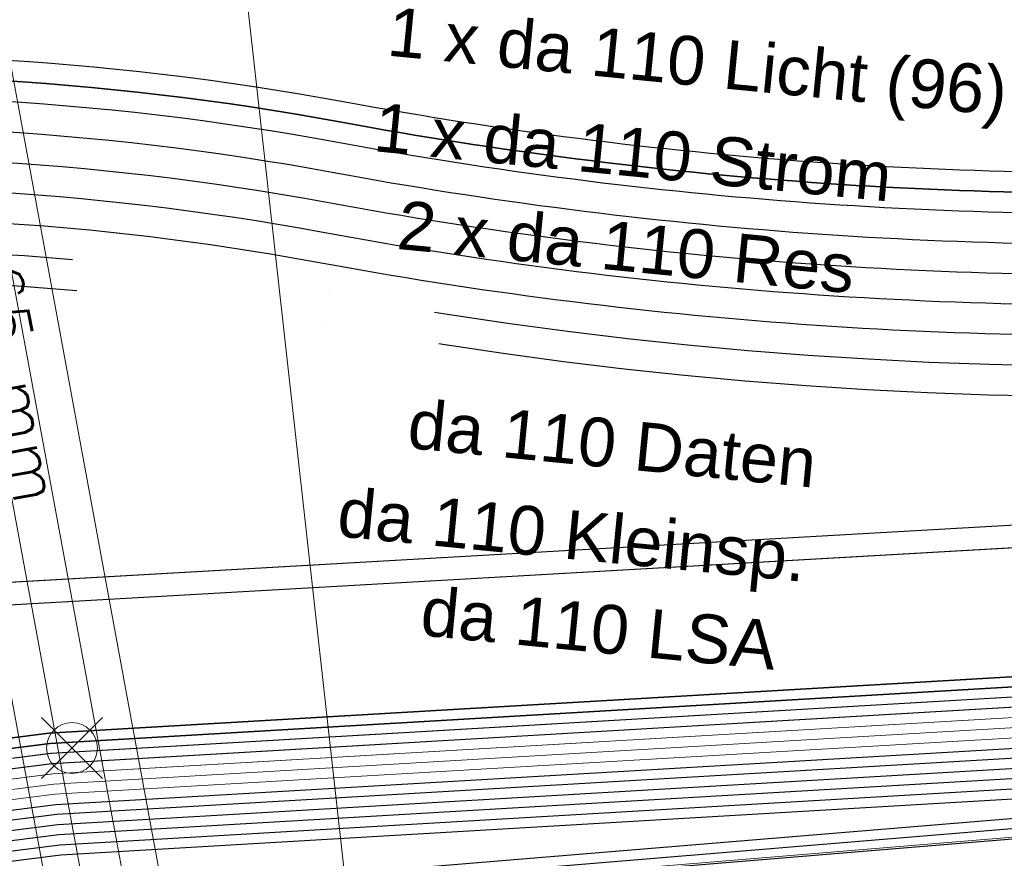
# Model space of a CAD drawing. Header units: metres. Extents: x -502 to 161, y -108 to 174.
# Tile 571 of 656: x -24.7 to -19.86, y -9.11 to -4.99. Entities that reach past the tile are written whole.
import ezdxf

# ---------------------------------------------------------------- set-up
doc = ezdxf.new("R2010")
doc.units = ezdxf.units.M
doc.header["$LTSCALE"] = 0.1
doc.linetypes.add('237', pattern=[93, 75, -18])
for name, color, linetype in [('BRI31-005.05-5p02-Koordinierung Lageplan 4. BA ZOB West 2022-06-15', 7, 'Continuous'), ('BRI31-005.06-5f07-Koordinierung Lageplan 4. BA ZOB Fernbusbahnh', 7, 'Continuous'), ('BRI32-005.02-5f05-Koordinierung Schemaplan 4 BA ZOB Teilbereich', 7, 'Continuous'), ('BRI32-005.03-5f06-Koordinierung Schemaplan 4 BA ZOB Teilbereich 2 Ost - Bahnhofsallee 2023-01-21', 7, 'Continuous')]:
    doc.layers.add(name, color=color, linetype=linetype)
doc.styles.add('Arial', font='arial.ttf')
doc.styles.add('Txt', font='txt_____.ttf')

# ---------------------------------------------------------------- blocks, each defined once
blk = doc.blocks.new('STAND_VOTEX20')
at = {"color": 7, "linetype": 'Continuous', "lineweight": 9, "transparency": 33554687}
for p, q in [((1, 1), (-1, -1)), ((1, -1), (-1, 1))]:
    blk.add_line(p, q, dxfattribs=at)
blk.add_circle((0, 0), 0.833, dxfattribs=at)

msp = doc.modelspace()

# ---------------------------------------------------------------- linework, layer by layer
at = {"layer": 'BRI31-005.05-5p02-Koordinierung Lageplan 4. BA ZOB West 2022-06-15', "color": 190, "linetype": 'Continuous', "lineweight": 35, "true_color": 0x7f00ff, "transparency": 33554687, "flags": 128}
for points in [[(5.0413, -5.3534), (-3.1517, -6.8034), (-7.0667, -7.3734), (-14.9947, -8.0134), (-17.7217, -8.0934), (-24.5557, -8.4934), (-29.2437, -9.0934), (-37.8707, -10.7234), (-42.6207, -11.4534), (-48.3117, -12.2534), (-55.7007, -13.3634), (-59.4327, -13.9934)], [(5.0503, -5.4024), (-3.1427, -6.8524), (-3.9527, -6.9704), (-7.0607, -7.4234), (-14.9917, -8.0634), (-17.7197, -8.1434), (-24.5507, -8.5434), (-29.2357, -9.1424), (-37.8617, -10.7724), (-42.6137, -11.5034), (-48.3047, -12.3024), (-55.6927, -13.4124), (-59.4247, -14.0424)]]:
    msp.add_lwpolyline(points, dxfattribs=at)
at = {"layer": 'BRI31-005.05-5p02-Koordinierung Lageplan 4. BA ZOB West 2022-06-15', "color": 116, "linetype": 'Continuous', "lineweight": 13, "true_color": 0x007f3f, "transparency": 33554687, "flags": 128}
for points in [[(-59.4177, -14.0904), (-55.6847, -13.4604), (-48.2977, -12.3504), (-42.6077, -11.5544), (-37.8517, -10.8204), (-29.2277, -9.1904), (-24.5447, -8.5934), (-17.7177, -8.1934), (-14.9877, -8.1134), (-7.0537, -7.4744), (-3.9457, -7.0184), (-3.1317, -6.9004), (5.0603, -5.4504)], [(-59.4097, -14.1394), (-55.6767, -13.5094), (-48.2907, -12.3994), (-42.6007, -11.6044), (-37.8427, -10.8694), (-29.2197, -9.2394), (-24.5397, -8.6434), (-17.7157, -8.2434), (-14.9847, -8.1634), (-7.0477, -7.5244), (-3.9387, -7.0674), (-3.1227, -6.9494), (5.0693, -5.4994)], [(5.0943, -5.6484), (-3.0997, -7.0984), (-3.9177, -7.2164), (-7.0317, -7.6724), (-14.9777, -8.3134), (-17.7097, -8.3934), (-24.5267, -8.7934), (-29.1957, -9.3884), (-37.8177, -11.0184), (-42.5777, -11.7524), (-48.2697, -12.5484), (-55.6527, -13.6584), (-59.3837, -14.2884)], [(5.1033, -5.6974), (-3.0907, -7.1474), (-3.9107, -7.2654), (-7.0257, -7.7224), (-14.9747, -8.3634), (-17.7077, -8.4434), (-24.5217, -8.8434), (-29.1877, -9.4374), (-37.8087, -11.0674), (-42.5707, -11.8024), (-48.2627, -12.5974), (-55.6447, -13.7074), (-59.3757, -14.3374)]]:
    msp.add_lwpolyline(points, dxfattribs=at)
at = {"layer": 'BRI31-005.05-5p02-Koordinierung Lageplan 4. BA ZOB West 2022-06-15', "color": 250, "linetype": 'Continuous', "lineweight": 25, "true_color": 0x333333, "transparency": 33554687, "flags": 128}
for points in [[(5.0593, -5.4514), (-3.1337, -6.9014), (-3.9457, -7.0194), (-7.0547, -7.4734), (-14.9887, -8.1134), (-17.7177, -8.1934), (-24.5457, -8.5934), (-29.2277, -9.1914), (-37.8527, -10.8214), (-42.6067, -11.5534), (-48.2977, -12.3514), (-55.6847, -13.4614), (-59.4167, -14.0914)], [(5.0683, -5.5004), (-3.1247, -6.9504), (-3.9387, -7.0684), (-7.0487, -7.5234), (-14.9857, -8.1634), (-17.7157, -8.2434), (-24.5407, -8.6434), (-29.2197, -9.2404), (-37.8437, -10.8704), (-42.5997, -11.6034), (-48.2907, -12.4004), (-55.6767, -13.5104), (-59.4087, -14.1404)], [(-59.3767, -14.3364), (-55.6447, -13.7064), (-48.2627, -12.5964), (-42.5717, -11.8034), (-37.8077, -11.0664), (-29.1877, -9.4364), (-24.5207, -8.8434), (-17.7077, -8.4434), (-14.9737, -8.3634), (-7.0247, -7.7234), (-3.9107, -7.2644), (-3.0887, -7.1464), (5.1043, -5.6964)], [(5.1133, -5.7454), (-3.0797, -7.1954), (-3.9037, -7.3134), (-7.0187, -7.7734), (-14.9707, -8.4134), (-17.7057, -8.4934), (-24.5157, -8.8934), (-29.1797, -9.4854), (-37.7987, -11.1154), (-42.5647, -11.8534), (-48.2557, -12.6454), (-55.6367, -13.7554), (-59.3687, -14.3854)], [(5.1223, -5.7944), (-3.0707, -7.2444), (-3.8967, -7.3624), (-7.0127, -7.8234), (-14.9677, -8.4634), (-17.7037, -8.5434), (-24.5107, -8.9434), (-29.1717, -9.5344), (-37.7897, -11.1644), (-42.5577, -11.9034), (-48.2487, -12.6944), (-55.6287, -13.8044), (-59.3607, -14.4344)], [(5.1313, -5.8434), (-3.0617, -7.2934), (-3.8897, -7.4114), (-7.0067, -7.8734), (-14.9647, -8.5134), (-17.7017, -8.5934), (-24.5057, -8.9934), (-29.1637, -9.5834), (-37.7807, -11.2134), (-42.5507, -11.9534), (-48.2417, -12.7434), (-55.6207, -13.8534), (-59.3527, -14.4834)], [(5.1403, -5.8924), (-3.0527, -7.3424), (-3.8827, -7.4604), (-7.0007, -7.9234), (-14.9617, -8.5634), (-17.6997, -8.6434), (-24.5007, -9.0434), (-29.1557, -9.6324), (-37.7717, -11.2624), (-42.5437, -12.0034), (-48.2347, -12.7924), (-55.6127, -13.9024), (-59.3447, -14.5324)], [(5.1493, -5.9414), (-3.0437, -7.3914), (-3.8757, -7.5094), (-6.9947, -7.9734), (-14.9587, -8.6134), (-17.6977, -8.6934), (-24.4957, -9.0934), (-29.1477, -9.6814), (-37.7627, -11.3114), (-42.5367, -12.0534), (-48.2277, -12.8414), (-55.6047, -13.9514), (-59.3367, -14.5814)], [(5.1833, -6.1684), (-3.0127, -7.6024), (-4.3557, -7.7864), (-6.9837, -8.1894), (-9.4377, -8.4204), (-12.8307, -8.5864), (-14.9537, -8.6884), (-17.6957, -8.7504), (-19.6457, -8.8994), (-24.4697, -9.2984), (-29.1907, -9.9114), (-37.7517, -11.5174), (-38.0557, -11.5634), (-42.5027, -12.2494), (-48.2487, -13.0464), (-56.1697, -14.2844), (-56.5667, -14.3244), (-56.9487, -14.6244)], [(5.1923, -6.2174), (-3.0037, -7.6514), (-4.3477, -7.8354), (-6.9777, -8.2394), (-9.4337, -8.4704), (-12.8287, -8.6364), (-14.9517, -8.7384), (-17.6937, -8.8004), (-19.6417, -8.9494), (-24.4647, -9.3484), (-29.1827, -9.9604), (-37.7427, -11.5664), (-42.4957, -12.2994), (-48.2407, -13.0964), (-56.1627, -14.3334), (-56.5467, -14.3734), (-56.9177, -14.6634)], [(5.2013, -6.2664), (-2.9947, -7.7004), (-4.3397, -7.8844), (-6.9717, -8.2894), (-9.4297, -8.5204), (-12.8267, -8.6864), (-14.9497, -8.7884), (-17.6917, -8.8504), (-19.6377, -8.9994), (-24.4597, -9.3984), (-29.1747, -10.0094), (-37.7337, -11.6154), (-38.0407, -11.6624), (-42.4887, -12.3484), (-48.2337, -13.1454), (-56.1567, -14.3834), (-56.5277, -14.4214), (-56.8867, -14.7024)]]:
    msp.add_lwpolyline(points, dxfattribs=at)
at = {"layer": 'BRI31-005.05-5p02-Koordinierung Lageplan 4. BA ZOB West 2022-06-15', "color": 251, "linetype": 'Continuous', "lineweight": 13, "true_color": 0x5b5b5b, "transparency": 33554687, "flags": 128}
for points in [[(5.0773, -5.5494), (-3.1157, -6.9994), (-3.9317, -7.1174), (-7.0427, -7.5734), (-14.9827, -8.2134), (-17.7137, -8.2934), (-24.5357, -8.6934), (-29.2117, -9.2894), (-37.8347, -10.9194), (-42.5927, -11.6534), (-48.2837, -12.4494), (-55.6687, -13.5594), (-59.4007, -14.1894)], [(5.0863, -5.5984), (-3.1067, -7.0484), (-3.9247, -7.1664), (-7.0367, -7.6234), (-14.9797, -8.2634), (-17.7117, -8.3434), (-24.5307, -8.7434), (-29.2037, -9.3384), (-37.8257, -10.9684), (-42.5857, -11.7034), (-48.2767, -12.4984), (-55.6607, -13.6084), (-59.3927, -14.2384)]]:
    msp.add_lwpolyline(points, dxfattribs=at)
at = {"layer": 'BRI31-005.05-5p02-Koordinierung Lageplan 4. BA ZOB West 2022-06-15', "color": 35, "linetype": 'Continuous', "lineweight": 13, "true_color": 0x99724c, "transparency": 33554687, "flags": 128}
msp.add_lwpolyline([(5.1983, -6.2574), (-2.9967, -7.6904), (-4.3407, -7.8744), (-6.9737, -8.2794), (-9.4317, -8.5104), (-12.8267, -8.6764), (-14.9487, -8.7784), (-17.6917, -8.8404), (-19.6377, -8.9894), (-24.4607, -9.3884), (-29.1767, -9.9994), (-37.7367, -11.6064), (-38.0427, -11.6524), (-42.4897, -12.3384), (-48.2347, -13.1354), (-56.1567, -14.3734), (-56.5317, -14.4104), (-56.8937, -14.6954)], dxfattribs=at)
at = {"layer": 'BRI31-005.05-5p02-Koordinierung Lageplan 4. BA ZOB West 2022-06-15', "color": 6, "linetype": 'Continuous', "lineweight": 25, "true_color": 0xff00ff, "transparency": 33554687, "flags": 128}
for points in [[(-12.8197, -7.1584), (-13.0948, -7.1684), (-17.6753, -7.3484), (-25.0233, -7.7685), (-29.4119, -8.0888), (-36.588, -9.7298), (-36.8022, -9.7791), (-48.761, -11.229), (-54.8582, -12.3594), (-60.5568, -13.5195), (-72.2392, -15.9794), (-83.9386, -18.0493), (-95.7552, -20.2994), (-107.5641, -22.6294), (-119.3715, -24.8394), (-124.8625, -26.009), (-126.093, -26.1489), (-127.2478, -26.3291), (-138.8097, -28.3993), (-150.5411, -30.6494), (-156.6329, -31.8278), (-162.3974, -31.1788), (-174.3003, -29.339)], [(-174.3171, -29.4477), (-162.412, -31.2879), (-156.6285, -31.939), (-150.5203, -30.7574), (-138.7897, -28.5075), (-127.2296, -26.4376), (-126.0783, -26.2579), (-124.8448, -26.1177), (-119.3499, -24.9473), (-107.5433, -22.7374), (-95.7342, -20.4074), (-83.9188, -18.1575), (-72.2182, -16.0874), (-60.5345, -13.6272), (-54.8372, -12.4674), (-48.7444, -11.3378), (-36.7832, -9.8876), (-36.5634, -9.837), (-29.3955, -8.1979), (-25.0161, -7.8783), (-17.67, -7.4583), (-13.0906, -7.2783), (-12.8157, -7.2683)]]:
    msp.add_lwpolyline(points, dxfattribs=at)
at = {"layer": 'BRI31-005.06-5f07-Koordinierung Lageplan 4. BA ZOB Fernbusbahnh', "color": 190, "linetype": 'Continuous', "lineweight": 30, "true_color": 0x7f00ff, "transparency": 33554687, "flags": 128}
for points in [[(5.0413, -5.3534), (-3.1517, -6.8034), (-7.0667, -7.3734), (-14.9947, -8.0134), (-17.7217, -8.0934), (-24.5557, -8.4934), (-29.2437, -9.0934), (-37.8707, -10.7234), (-42.6207, -11.4534), (-48.3117, -12.2534), (-55.7007, -13.3634), (-59.4327, -13.9934)], [(5.0503, -5.4024), (-3.1427, -6.8524), (-3.9527, -6.9704), (-7.0607, -7.4234), (-14.9917, -8.0634), (-17.7197, -8.1434), (-24.5507, -8.5434), (-29.2357, -9.1424), (-37.8617, -10.7724), (-42.6137, -11.5034), (-48.3047, -12.3024), (-55.6927, -13.4124), (-59.4247, -14.0424)]]:
    msp.add_lwpolyline(points, dxfattribs=at)
at = {"layer": 'BRI31-005.06-5f07-Koordinierung Lageplan 4. BA ZOB Fernbusbahnh', "color": 250, "linetype": 'Continuous', "lineweight": 20, "true_color": 0x333333, "transparency": 33554687, "flags": 128}
for points in [[(5.0593, -5.4514), (-3.1337, -6.9014), (-3.9457, -7.0194), (-7.0547, -7.4734), (-14.9887, -8.1134), (-17.7177, -8.1934), (-24.5457, -8.5934), (-29.2277, -9.1914), (-37.8527, -10.8214), (-42.6067, -11.5534), (-48.2977, -12.3514), (-55.6847, -13.4614), (-59.4167, -14.0914)], [(5.0683, -5.5004), (-3.1247, -6.9504), (-3.9387, -7.0684), (-7.0487, -7.5234), (-14.9857, -8.1634), (-17.7157, -8.2434), (-24.5407, -8.6434), (-29.2197, -9.2404), (-37.8437, -10.8704), (-42.5997, -11.6034), (-48.2907, -12.4004), (-55.6767, -13.5104), (-59.4087, -14.1404)], [(-59.3767, -14.3364), (-55.6447, -13.7064), (-48.2627, -12.5964), (-42.5717, -11.8034), (-37.8077, -11.0664), (-29.1877, -9.4364), (-24.5207, -8.8434), (-17.7077, -8.4434), (-14.9737, -8.3634), (-7.0247, -7.7234), (-3.9107, -7.2644), (-3.0887, -7.1464), (5.1043, -5.6964)], [(5.1133, -5.7454), (-3.0797, -7.1954), (-3.9037, -7.3134), (-7.0187, -7.7734), (-14.9707, -8.4134), (-17.7057, -8.4934), (-24.5157, -8.8934), (-29.1797, -9.4854), (-37.7987, -11.1154), (-42.5647, -11.8534), (-48.2557, -12.6454), (-55.6367, -13.7554), (-59.3687, -14.3854)], [(5.1223, -5.7944), (-3.0707, -7.2444), (-3.8967, -7.3624), (-7.0127, -7.8234), (-14.9677, -8.4634), (-17.7037, -8.5434), (-24.5107, -8.9434), (-29.1717, -9.5344), (-37.7897, -11.1644), (-42.5577, -11.9034), (-48.2487, -12.6944), (-55.6287, -13.8044), (-59.3607, -14.4344)], [(5.1313, -5.8434), (-3.0617, -7.2934), (-3.8897, -7.4114), (-7.0067, -7.8734), (-14.9647, -8.5134), (-17.7017, -8.5934), (-24.5057, -8.9934), (-29.1637, -9.5834), (-37.7807, -11.2134), (-42.5507, -11.9534), (-48.2417, -12.7434), (-55.6207, -13.8534), (-59.3527, -14.4834)], [(5.1403, -5.8924), (-3.0527, -7.3424), (-3.8827, -7.4604), (-7.0007, -7.9234), (-14.9617, -8.5634), (-17.6997, -8.6434), (-24.5007, -9.0434), (-29.1557, -9.6324), (-37.7717, -11.2624), (-42.5437, -12.0034), (-48.2347, -12.7924), (-55.6127, -13.9024), (-59.3447, -14.5324)], [(5.1493, -5.9414), (-3.0437, -7.3914), (-3.8757, -7.5094), (-6.9947, -7.9734), (-14.9587, -8.6134), (-17.6977, -8.6934), (-24.4957, -9.0934), (-29.1477, -9.6814), (-37.7627, -11.3114), (-42.5367, -12.0534), (-48.2277, -12.8414), (-55.6047, -13.9514), (-59.3367, -14.5814)], [(5.1833, -6.1684), (-3.0127, -7.6024), (-4.3557, -7.7864), (-6.9837, -8.1894), (-9.4377, -8.4204), (-12.8307, -8.5864), (-14.9537, -8.6884), (-17.6957, -8.7504), (-19.6457, -8.8994), (-24.4697, -9.2984), (-29.1907, -9.9114), (-37.7517, -11.5174), (-38.0557, -11.5634), (-42.5027, -12.2494), (-48.2487, -13.0464), (-56.1697, -14.2844), (-56.5667, -14.3244), (-56.9487, -14.6244)], [(5.1923, -6.2174), (-3.0037, -7.6514), (-4.3477, -7.8354), (-6.9777, -8.2394), (-9.4337, -8.4704), (-12.8287, -8.6364), (-14.9517, -8.7384), (-17.6937, -8.8004), (-19.6417, -8.9494), (-24.4647, -9.3484), (-29.1827, -9.9604), (-37.7427, -11.5664), (-42.4957, -12.2994), (-48.2407, -13.0964), (-56.1627, -14.3334), (-56.5467, -14.3734), (-56.9177, -14.6634)]]:
    msp.add_lwpolyline(points, dxfattribs=at)
at = {"layer": 'BRI32-005.02-5f05-Koordinierung Schemaplan 4 BA ZOB Teilbereich', "color": 7, "linetype": 'Continuous', "lineweight": 18, "transparency": 33554687}
msp.add_line((-22.8761, -15.3232), (-31.1719, 29.5882), dxfattribs=at)
at = {"layer": 'BRI32-005.02-5f05-Koordinierung Schemaplan 4 BA ZOB Teilbereich', "color": 7, "linetype": 'Continuous', "lineweight": 18, "transparency": 33554687, "flags": 128}
for points in [[(-23.3512, -15.8342), (-30.6645, 23.7579), (-31.7834, 29.8154), (-33.4059, 29.5157), (-33.4473, 29.7396), (-33.2703, 29.7723), (-33.2616, 29.7254), (-31.6391, 30.0251)], [(-23.1746, -15.7996), (-30.4875, 23.7906), (-31.6391, 30.0251)], [(-23.0532, -15.3559), (-31.3163, 29.3784), (-32.9388, 29.0787), (-32.9801, 29.3022), (-32.8031, 29.3349), (-32.7945, 29.2884), (-31.1719, 29.5882)]]:
    msp.add_lwpolyline(points, dxfattribs=at)
at = {"layer": 'BRI32-005.02-5f05-Koordinierung Schemaplan 4 BA ZOB Teilbereich', "color": 1, "linetype": 'Continuous', "lineweight": 35, "true_color": 0xff0000, "transparency": 33554687, "flags": 128}
msp.add_lwpolyline([(-26.7123, -5.3026, -0.06559), (-23.1162, -5.4897), (-23.1162, -5.4897, 0.027789), (-20.8051, -5.7857, 0.027783), (-18.4753, -5.8237, 0.006944), (-17.7563, -5.7854), (-17.7563, -5.7854, -0.006944), (-17.0372, -5.7471), (-17.0372, -5.7471), (-16.6532, -5.7321), (-15.8825, -5.5917)], format="xyb", dxfattribs=at)
at = {"layer": 'BRI32-005.02-5f05-Koordinierung Schemaplan 4 BA ZOB Teilbereich', "color": 190, "linetype": 'Continuous', "lineweight": 35, "true_color": 0x7f00ff, "transparency": 33554687, "flags": 128}
for points in [[(5.0413, -5.3534), (-3.1517, -6.8034), (-7.0667, -7.3734), (-14.9947, -8.0134), (-17.7217, -8.0934), (-24.5557, -8.4934), (-29.2437, -9.0934), (-37.8707, -10.7234), (-42.6207, -11.4534), (-48.3117, -12.2534), (-55.7007, -13.3634), (-59.4327, -13.9934)], [(5.0503, -5.4024), (-3.1427, -6.8524), (-3.9527, -6.9704), (-7.0607, -7.4234), (-14.9917, -8.0634), (-17.7197, -8.1434), (-24.5507, -8.5434), (-29.2357, -9.1424), (-37.8617, -10.7724), (-42.6137, -11.5034), (-48.3047, -12.3024), (-55.6927, -13.4124), (-59.4247, -14.0424)]]:
    msp.add_lwpolyline(points, dxfattribs=at)
at = {"layer": 'BRI32-005.02-5f05-Koordinierung Schemaplan 4 BA ZOB Teilbereich', "color": 116, "linetype": 'Continuous', "lineweight": 13, "true_color": 0x007f3f, "transparency": 33554687, "flags": 128}
for points in [[(-59.4177, -14.0904), (-55.6847, -13.4604), (-48.2977, -12.3504), (-42.6077, -11.5544), (-37.8517, -10.8204), (-29.2277, -9.1904), (-24.5447, -8.5934), (-17.7177, -8.1934), (-14.9877, -8.1134), (-7.0537, -7.4744), (-3.9457, -7.0184), (-3.1317, -6.9004), (5.0603, -5.4504)], [(-59.4097, -14.1394), (-55.6767, -13.5094), (-48.2907, -12.3994), (-42.6007, -11.6044), (-37.8427, -10.8694), (-29.2197, -9.2394), (-24.5397, -8.6434), (-17.7157, -8.2434), (-14.9847, -8.1634), (-7.0477, -7.5244), (-3.9387, -7.0674), (-3.1227, -6.9494), (5.0693, -5.4994)], [(-59.4017, -14.1884), (-55.6687, -13.5584), (-48.2837, -12.4484), (-42.5937, -11.6544), (-37.8337, -10.9184), (-29.2117, -9.2884), (-24.5347, -8.6934), (-17.7137, -8.2934), (-14.9817, -8.2134), (-7.0417, -7.5744), (-3.9317, -7.1164), (-3.1137, -6.9984), (5.0783, -5.5484)], [(5.0943, -5.6484), (-3.0997, -7.0984), (-3.9177, -7.2164), (-7.0317, -7.6724), (-14.9777, -8.3134), (-17.7097, -8.3934), (-24.5267, -8.7934), (-29.1957, -9.3884), (-37.8177, -11.0184), (-42.5777, -11.7524), (-48.2697, -12.5484), (-55.6527, -13.6584), (-59.3837, -14.2884)], [(5.1033, -5.6974), (-3.0907, -7.1474), (-3.9107, -7.2654), (-7.0257, -7.7224), (-14.9747, -8.3634), (-17.7077, -8.4434), (-24.5217, -8.8434), (-29.1877, -9.4374), (-37.8087, -11.0674), (-42.5707, -11.8024), (-48.2627, -12.5974), (-55.6447, -13.7074), (-59.3757, -14.3374)], [(5.1123, -5.7464), (-3.0817, -7.1964), (-3.9037, -7.3144), (-7.0197, -7.7724), (-14.9717, -8.4134), (-17.7057, -8.4934), (-24.5167, -8.8934), (-29.1797, -9.4864), (-37.7997, -11.1164), (-42.5637, -11.8524), (-48.2557, -12.6464), (-55.6367, -13.7564), (-59.3677, -14.3864)]]:
    msp.add_lwpolyline(points, dxfattribs=at)
at = {"layer": 'BRI32-005.02-5f05-Koordinierung Schemaplan 4 BA ZOB Teilbereich', "color": 250, "linetype": 'Continuous', "lineweight": 25, "true_color": 0x333333, "transparency": 33554687, "flags": 128}
for points in [[(5.0593, -5.4514), (-3.1337, -6.9014), (-3.9457, -7.0194), (-7.0547, -7.4734), (-14.9887, -8.1134), (-17.7177, -8.1934), (-24.5457, -8.5934), (-29.2277, -9.1914), (-37.8527, -10.8214), (-42.6067, -11.5534), (-48.2977, -12.3514), (-55.6847, -13.4614), (-59.4167, -14.0914)], [(5.0683, -5.5004), (-3.1247, -6.9504), (-3.9387, -7.0684), (-7.0487, -7.5234), (-14.9857, -8.1634), (-17.7157, -8.2434), (-24.5407, -8.6434), (-29.2197, -9.2404), (-37.8437, -10.8704), (-42.5997, -11.6034), (-48.2907, -12.4004), (-55.6767, -13.5104), (-59.4087, -14.1404)], [(-59.3767, -14.3364), (-55.6447, -13.7064), (-48.2627, -12.5964), (-42.5717, -11.8034), (-37.8077, -11.0664), (-29.1877, -9.4364), (-24.5207, -8.8434), (-17.7077, -8.4434), (-14.9737, -8.3634), (-7.0247, -7.7234), (-3.9107, -7.2644), (-3.0887, -7.1464), (5.1043, -5.6964)], [(5.1133, -5.7454), (-3.0797, -7.1954), (-3.9037, -7.3134), (-7.0187, -7.7734), (-14.9707, -8.4134), (-17.7057, -8.4934), (-24.5157, -8.8934), (-29.1797, -9.4854), (-37.7987, -11.1154), (-42.5647, -11.8534), (-48.2557, -12.6454), (-55.6367, -13.7554), (-59.3687, -14.3854)], [(5.1223, -5.7944), (-3.0707, -7.2444), (-3.8967, -7.3624), (-7.0127, -7.8234), (-14.9677, -8.4634), (-17.7037, -8.5434), (-24.5107, -8.9434), (-29.1717, -9.5344), (-37.7897, -11.1644), (-42.5577, -11.9034), (-48.2487, -12.6944), (-55.6287, -13.8044), (-59.3607, -14.4344)], [(5.1313, -5.8434), (-3.0617, -7.2934), (-3.8897, -7.4114), (-7.0067, -7.8734), (-14.9647, -8.5134), (-17.7017, -8.5934), (-24.5057, -8.9934), (-29.1637, -9.5834), (-37.7807, -11.2134), (-42.5507, -11.9534), (-48.2417, -12.7434), (-55.6207, -13.8534), (-59.3527, -14.4834)], [(5.1403, -5.8924), (-3.0527, -7.3424), (-3.8827, -7.4604), (-7.0007, -7.9234), (-14.9617, -8.5634), (-17.6997, -8.6434), (-24.5007, -9.0434), (-29.1557, -9.6324), (-37.7717, -11.2624), (-42.5437, -12.0034), (-48.2347, -12.7924), (-55.6127, -13.9024), (-59.3447, -14.5324)], [(5.1493, -5.9414), (-3.0437, -7.3914), (-3.8757, -7.5094), (-6.9947, -7.9734), (-14.9587, -8.6134), (-17.6977, -8.6934), (-24.4957, -9.0934), (-29.1477, -9.6814), (-37.7627, -11.3114), (-42.5367, -12.0534), (-48.2277, -12.8414), (-55.6047, -13.9514), (-59.3367, -14.5814)], [(5.1833, -6.1684), (-3.0127, -7.6024), (-4.3557, -7.7864), (-6.9837, -8.1894), (-9.4377, -8.4204), (-12.8307, -8.5864), (-14.9537, -8.6884), (-17.6957, -8.7504), (-19.6457, -8.8994), (-24.4697, -9.2984), (-29.1907, -9.9114), (-37.7517, -11.5174), (-38.0557, -11.5634), (-42.5027, -12.2494), (-48.2487, -13.0464), (-56.1697, -14.2844), (-56.5667, -14.3244), (-56.9487, -14.6244)], [(5.1923, -6.2174), (-3.0037, -7.6514), (-4.3477, -7.8354), (-6.9777, -8.2394), (-9.4337, -8.4704), (-12.8287, -8.6364), (-14.9517, -8.7384), (-17.6937, -8.8004), (-19.6417, -8.9494), (-24.4647, -9.3484), (-29.1827, -9.9604), (-37.7427, -11.5664), (-42.4957, -12.2994), (-48.2407, -13.0964), (-56.1627, -14.3334), (-56.5467, -14.3734), (-56.9177, -14.6634)], [(5.2013, -6.2664), (-2.9947, -7.7004), (-4.3397, -7.8844), (-6.9717, -8.2894), (-9.4297, -8.5204), (-12.8267, -8.6864), (-14.9497, -8.7884), (-17.6917, -8.8504), (-19.6377, -8.9994), (-24.4597, -9.3984), (-29.1747, -10.0094), (-37.7337, -11.6154), (-38.0407, -11.6624), (-42.4887, -12.3484), (-48.2337, -13.1454), (-56.1567, -14.3834), (-56.5277, -14.4214), (-56.8867, -14.7024)]]:
    msp.add_lwpolyline(points, dxfattribs=at)
at = {"layer": 'BRI32-005.02-5f05-Koordinierung Schemaplan 4 BA ZOB Teilbereich', "color": 251, "linetype": 'Continuous', "lineweight": 13, "true_color": 0x5b5b5b, "transparency": 33554687, "flags": 128}
for points in [[(5.0773, -5.5494), (-3.1157, -6.9994), (-3.9317, -7.1174), (-7.0427, -7.5734), (-14.9827, -8.2134), (-17.7137, -8.2934), (-24.5357, -8.6934), (-29.2117, -9.2894), (-37.8347, -10.9194), (-42.5927, -11.6534), (-48.2837, -12.4494), (-55.6687, -13.5594), (-59.4007, -14.1894)], [(5.0863, -5.5984), (-3.1067, -7.0484), (-3.9247, -7.1664), (-7.0367, -7.6234), (-14.9797, -8.2634), (-17.7117, -8.3434), (-24.5307, -8.7434), (-29.2037, -9.3384), (-37.8257, -10.9684), (-42.5857, -11.7034), (-48.2767, -12.4984), (-55.6607, -13.6084), (-59.3927, -14.2384)], [(-59.3847, -14.2874), (-55.6527, -13.6574), (-48.2697, -12.5474), (-42.5787, -11.7534), (-37.8167, -11.0174), (-29.1957, -9.3874), (-24.5257, -8.7934), (-17.7097, -8.3934), (-14.9767, -8.3134), (-7.0307, -7.6734), (-3.9177, -7.2154), (-3.0977, -7.0974), (5.0953, -5.6474)]]:
    msp.add_lwpolyline(points, dxfattribs=at)
at = {"layer": 'BRI32-005.02-5f05-Koordinierung Schemaplan 4 BA ZOB Teilbereich', "color": 35, "linetype": 'Continuous', "lineweight": 13, "true_color": 0x99724c, "transparency": 33554687, "flags": 128}
msp.add_lwpolyline([(5.1983, -6.2574), (-2.9967, -7.6904), (-4.3407, -7.8744), (-6.9737, -8.2794), (-9.4317, -8.5104), (-12.8267, -8.6764), (-14.9487, -8.7784), (-17.6917, -8.8404), (-19.6377, -8.9894), (-24.4607, -9.3884), (-29.1767, -9.9994), (-37.7367, -11.6064), (-38.0427, -11.6524), (-42.4897, -12.3384), (-48.2347, -13.1354), (-56.1567, -14.3734), (-56.5317, -14.4104), (-56.8937, -14.6954)], dxfattribs=at)
at = {"layer": 'BRI32-005.02-5f05-Koordinierung Schemaplan 4 BA ZOB Teilbereich', "color": 6, "linetype": 'Continuous', "lineweight": 25, "true_color": 0xff00ff, "transparency": 33554687, "flags": 128}
for points in [[(-12.8197, -7.1584), (-13.0948, -7.1684), (-17.6753, -7.3484), (-25.0233, -7.7685), (-29.4119, -8.0888), (-36.588, -9.7298), (-36.8022, -9.7791), (-48.761, -11.229), (-54.8582, -12.3594), (-60.5568, -13.5195), (-72.2392, -15.9794), (-83.9386, -18.0493), (-95.7552, -20.2994), (-107.5641, -22.6294), (-119.3715, -24.8394), (-124.8625, -26.009), (-126.093, -26.1489), (-127.2478, -26.3291), (-138.8097, -28.3993), (-150.5411, -30.6494), (-156.6329, -31.8278), (-162.3974, -31.1788), (-174.3003, -29.339)], [(-174.3171, -29.4477), (-162.412, -31.2879), (-156.6285, -31.939), (-150.5203, -30.7574), (-138.7897, -28.5075), (-127.2296, -26.4376), (-126.0783, -26.2579), (-124.8448, -26.1177), (-119.3499, -24.9473), (-107.5433, -22.7374), (-95.7342, -20.4074), (-83.9188, -18.1575), (-72.2182, -16.0874), (-60.5345, -13.6272), (-54.8372, -12.4674), (-48.7444, -11.3378), (-36.7832, -9.8876), (-36.5634, -9.837), (-29.3955, -8.1979), (-25.0161, -7.8783), (-17.67, -7.4583), (-13.0906, -7.2783), (-12.8157, -7.2683)]]:
    msp.add_lwpolyline(points, dxfattribs=at)
at = {"layer": 'BRI32-005.03-5f06-Koordinierung Schemaplan 4 BA ZOB Teilbereich 2 Ost - Bahnhofsallee 2023-01-21', "color": 7, "linetype": 'Continuous', "lineweight": 13, "transparency": 33554687}
msp.add_line((-22.8761, -15.3232), (-31.1719, 29.5882), dxfattribs=at)
at = {"layer": 'BRI32-005.03-5f06-Koordinierung Schemaplan 4 BA ZOB Teilbereich 2 Ost - Bahnhofsallee 2023-01-21', "color": 7, "linetype": 'Continuous', "lineweight": 20, "transparency": 33554687}
msp.add_line((-23.5957, -4.7553), (-21.6389, -22.3124), dxfattribs=at)
at = {"layer": 'BRI32-005.03-5f06-Koordinierung Schemaplan 4 BA ZOB Teilbereich 2 Ost - Bahnhofsallee 2023-01-21', "color": 7, "linetype": 'Continuous', "lineweight": 13, "transparency": 33554687, "flags": 128}
for points in [[(-23.3512, -15.8342), (-30.6645, 23.7579), (-31.7834, 29.8154), (-33.4059, 29.5157), (-33.4473, 29.7396), (-33.2703, 29.7723), (-33.2616, 29.7254), (-31.6391, 30.0251)], [(-23.1746, -15.7996), (-30.4875, 23.7906), (-31.6391, 30.0251)], [(-23.0532, -15.3559), (-31.3163, 29.3784), (-32.9388, 29.0787), (-32.9801, 29.3022), (-32.8031, 29.3349), (-32.7945, 29.2884), (-31.1719, 29.5882)]]:
    msp.add_lwpolyline(points, dxfattribs=at)
at = {"layer": 'BRI32-005.03-5f06-Koordinierung Schemaplan 4 BA ZOB Teilbereich 2 Ost - Bahnhofsallee 2023-01-21', "color": 1, "linetype": 'Continuous', "lineweight": 30, "true_color": 0xff0000, "transparency": 33554687, "flags": 128}
for points in [[(-15.8864, -5.4917), (-16.6642, -5.6324), (-16.8893, -5.6412), (-17.0412, -5.6472, 0.006944), (-17.7602, -5.6855, -0.006945), (-18.4792, -5.7237, -0.027783), (-20.7979, -5.686), (-20.7979, -5.686, -0.027789), (-23.098, -5.3914), (-23.098, -5.3914, 0.06559), (-26.7202, -5.2029)], [(-26.7123, -5.3026, -0.06559), (-23.1162, -5.4897), (-23.1162, -5.4897, 0.027789), (-20.8051, -5.7857, 0.027783), (-18.4753, -5.8237, 0.006944), (-17.7563, -5.7854), (-17.7563, -5.7854, -0.006944), (-17.0372, -5.7471), (-17.0372, -5.7471), (-16.6532, -5.7321), (-15.8825, -5.5917)]]:
    msp.add_lwpolyline(points, format="xyb", dxfattribs=at)
at = {"layer": 'BRI32-005.03-5f06-Koordinierung Schemaplan 4 BA ZOB Teilbereich 2 Ost - Bahnhofsallee 2023-01-21', "color": 190, "linetype": 'Continuous', "lineweight": 30, "true_color": 0x7f00ff, "transparency": 33554687, "flags": 128}
for points in [[(5.0413, -5.3534), (-3.1517, -6.8034), (-7.0667, -7.3734), (-14.9947, -8.0134), (-17.7217, -8.0934), (-24.5557, -8.4934), (-29.2437, -9.0934), (-37.8707, -10.7234), (-42.6207, -11.4534), (-48.3117, -12.2534), (-55.7007, -13.3634), (-59.4327, -13.9934)], [(5.0503, -5.4024), (-3.1427, -6.8524), (-3.9527, -6.9704), (-7.0607, -7.4234), (-14.9917, -8.0634), (-17.7197, -8.1434), (-24.5507, -8.5434), (-29.2357, -9.1424), (-37.8617, -10.7724), (-42.6137, -11.5034), (-48.3047, -12.3024), (-55.6927, -13.4124), (-59.4247, -14.0424)]]:
    msp.add_lwpolyline(points, dxfattribs=at)
for points in [[(-26.7044, -5.4023), (-26.7044, -5.4023, -0.06559), (-23.1344, -5.588), (-23.1344, -5.588)], [(-23.1344, -5.588), (-23.1344, -5.588, 0.027789), (-20.8122, -5.8855), (-20.8122, -5.8855)], [(-20.8122, -5.8855), (-20.8122, -5.8855, 0.027783), (-18.4714, -5.9236), (-18.4714, -5.9236)]]:
    msp.add_lwpolyline(points, format="xyb", dxfattribs=at)
at = {"layer": 'BRI32-005.03-5f06-Koordinierung Schemaplan 4 BA ZOB Teilbereich 2 Ost - Bahnhofsallee 2023-01-21', "color": 116, "linetype": 'Continuous', "lineweight": 9, "true_color": 0x007f3f, "transparency": 33554687, "flags": 128}
for points in [[(-59.4177, -14.0904), (-55.6847, -13.4604), (-48.2977, -12.3504), (-42.6077, -11.5544), (-37.8517, -10.8204), (-29.2277, -9.1904), (-24.5447, -8.5934), (-17.7177, -8.1934), (-14.9877, -8.1134), (-7.0537, -7.4744), (-3.9457, -7.0184), (-3.1317, -6.9004), (5.0603, -5.4504)], [(-59.4097, -14.1394), (-55.6767, -13.5094), (-48.2907, -12.3994), (-42.6007, -11.6044), (-37.8427, -10.8694), (-29.2197, -9.2394), (-24.5397, -8.6434), (-17.7157, -8.2434), (-14.9847, -8.1634), (-7.0477, -7.5244), (-3.9387, -7.0674), (-3.1227, -6.9494), (5.0693, -5.4994)], [(-59.4017, -14.1884), (-55.6687, -13.5584), (-48.2837, -12.4484), (-42.5937, -11.6544), (-37.8337, -10.9184), (-29.2117, -9.2884), (-24.5347, -8.6934), (-17.7137, -8.2934), (-14.9817, -8.2134), (-7.0417, -7.5744), (-3.9317, -7.1164), (-3.1137, -6.9984), (5.0783, -5.5484)], [(5.0943, -5.6484), (-3.0997, -7.0984), (-3.9177, -7.2164), (-7.0317, -7.6724), (-14.9777, -8.3134), (-17.7097, -8.3934), (-24.5267, -8.7934), (-29.1957, -9.3884), (-37.8177, -11.0184), (-42.5777, -11.7524), (-48.2697, -12.5484), (-55.6527, -13.6584), (-59.3837, -14.2884)], [(5.1033, -5.6974), (-3.0907, -7.1474), (-3.9107, -7.2654), (-7.0257, -7.7224), (-14.9747, -8.3634), (-17.7077, -8.4434), (-24.5217, -8.8434), (-29.1877, -9.4374), (-37.8087, -11.0674), (-42.5707, -11.8024), (-48.2627, -12.5974), (-55.6447, -13.7074), (-59.3757, -14.3374)], [(5.1123, -5.7464), (-3.0817, -7.1964), (-3.9037, -7.3144), (-7.0197, -7.7724), (-14.9717, -8.4134), (-17.7057, -8.4934), (-24.5167, -8.8934), (-29.1797, -9.4864), (-37.7997, -11.1164), (-42.5637, -11.8524), (-48.2557, -12.6464), (-55.6367, -13.7564), (-59.3677, -14.3864)]]:
    msp.add_lwpolyline(points, dxfattribs=at)
at = {"layer": 'BRI32-005.03-5f06-Koordinierung Schemaplan 4 BA ZOB Teilbereich 2 Ost - Bahnhofsallee 2023-01-21', "color": 250, "linetype": 'Continuous', "lineweight": 20, "true_color": 0x333333, "transparency": 33554687, "flags": 128}
for points in [[(5.0593, -5.4514), (-3.1337, -6.9014), (-3.9457, -7.0194), (-7.0547, -7.4734), (-14.9887, -8.1134), (-17.7177, -8.1934), (-24.5457, -8.5934), (-29.2277, -9.1914), (-37.8527, -10.8214), (-42.6067, -11.5534), (-48.2977, -12.3514), (-55.6847, -13.4614), (-59.4167, -14.0914)], [(5.0683, -5.5004), (-3.1247, -6.9504), (-3.9387, -7.0684), (-7.0487, -7.5234), (-14.9857, -8.1634), (-17.7157, -8.2434), (-24.5407, -8.6434), (-29.2197, -9.2404), (-37.8437, -10.8704), (-42.5997, -11.6034), (-48.2907, -12.4004), (-55.6767, -13.5104), (-59.4087, -14.1404)], [(-59.3767, -14.3364), (-55.6447, -13.7064), (-48.2627, -12.5964), (-42.5717, -11.8034), (-37.8077, -11.0664), (-29.1877, -9.4364), (-24.5207, -8.8434), (-17.7077, -8.4434), (-14.9737, -8.3634), (-7.0247, -7.7234), (-3.9107, -7.2644), (-3.0887, -7.1464), (5.1043, -5.6964)], [(5.1133, -5.7454), (-3.0797, -7.1954), (-3.9037, -7.3134), (-7.0187, -7.7734), (-14.9707, -8.4134), (-17.7057, -8.4934), (-24.5157, -8.8934), (-29.1797, -9.4854), (-37.7987, -11.1154), (-42.5647, -11.8534), (-48.2557, -12.6454), (-55.6367, -13.7554), (-59.3687, -14.3854)], [(5.1223, -5.7944), (-3.0707, -7.2444), (-3.8967, -7.3624), (-7.0127, -7.8234), (-14.9677, -8.4634), (-17.7037, -8.5434), (-24.5107, -8.9434), (-29.1717, -9.5344), (-37.7897, -11.1644), (-42.5577, -11.9034), (-48.2487, -12.6944), (-55.6287, -13.8044), (-59.3607, -14.4344)], [(5.1313, -5.8434), (-3.0617, -7.2934), (-3.8897, -7.4114), (-7.0067, -7.8734), (-14.9647, -8.5134), (-17.7017, -8.5934), (-24.5057, -8.9934), (-29.1637, -9.5834), (-37.7807, -11.2134), (-42.5507, -11.9534), (-48.2417, -12.7434), (-55.6207, -13.8534), (-59.3527, -14.4834)], [(5.1403, -5.8924), (-3.0527, -7.3424), (-3.8827, -7.4604), (-7.0007, -7.9234), (-14.9617, -8.5634), (-17.6997, -8.6434), (-24.5007, -9.0434), (-29.1557, -9.6324), (-37.7717, -11.2624), (-42.5437, -12.0034), (-48.2347, -12.7924), (-55.6127, -13.9024), (-59.3447, -14.5324)], [(5.1493, -5.9414), (-3.0437, -7.3914), (-3.8757, -7.5094), (-6.9947, -7.9734), (-14.9587, -8.6134), (-17.6977, -8.6934), (-24.4957, -9.0934), (-29.1477, -9.6814), (-37.7627, -11.3114), (-42.5367, -12.0534), (-48.2277, -12.8414), (-55.6047, -13.9514), (-59.3367, -14.5814)], [(5.1833, -6.1684), (-3.0127, -7.6024), (-4.3557, -7.7864), (-6.9837, -8.1894), (-9.4377, -8.4204), (-12.8307, -8.5864), (-14.9537, -8.6884), (-17.6957, -8.7504), (-19.6457, -8.8994), (-24.4697, -9.2984), (-29.1907, -9.9114), (-37.7517, -11.5174), (-38.0557, -11.5634), (-42.5027, -12.2494), (-48.2487, -13.0464), (-56.1697, -14.2844), (-56.5667, -14.3244), (-56.9487, -14.6244)], [(5.1923, -6.2174), (-3.0037, -7.6514), (-4.3477, -7.8354), (-6.9777, -8.2394), (-9.4337, -8.4704), (-12.8287, -8.6364), (-14.9517, -8.7384), (-17.6937, -8.8004), (-19.6417, -8.9494), (-24.4647, -9.3484), (-29.1827, -9.9604), (-37.7427, -11.5664), (-42.4957, -12.2994), (-48.2407, -13.0964), (-56.1627, -14.3334), (-56.5467, -14.3734), (-56.9177, -14.6634)], [(5.2013, -6.2664), (-2.9947, -7.7004), (-4.3397, -7.8844), (-6.9717, -8.2894), (-9.4297, -8.5204), (-12.8267, -8.6864), (-14.9497, -8.7884), (-17.6917, -8.8504), (-19.6377, -8.9994), (-24.4597, -9.3984), (-29.1747, -10.0094), (-37.7337, -11.6154), (-38.0407, -11.6624), (-42.4887, -12.3484), (-48.2337, -13.1454), (-56.1567, -14.3834), (-56.5277, -14.4214), (-56.8867, -14.7024)]]:
    msp.add_lwpolyline(points, dxfattribs=at)
at = {"layer": 'BRI32-005.03-5f06-Koordinierung Schemaplan 4 BA ZOB Teilbereich 2 Ost - Bahnhofsallee 2023-01-21', "color": 3, "linetype": 'Continuous', "lineweight": 30, "true_color": 0x00ff00, "transparency": 33554687, "flags": 128}
msp.add_lwpolyline([(-30.8605, -6.0598, -0.034957), (-30.3752, -5.9345), (-28.1225, -5.5184), (-28.1225, -5.5184, -0.091652), (-27.3129, -5.5185), (-27.3129, -5.5185, 0.064702), (-26.6929, -5.5519), (-26.6929, -5.5519, -0.065595), (-23.1617, -5.7355), (-23.1617, -5.7355, 0.027789), (-20.823, -6.0351, 0.027783), (-18.4655, -6.0735), (-15.8675, -5.9714)], format="xyb", dxfattribs=at)
at = {"layer": 'BRI32-005.03-5f06-Koordinierung Schemaplan 4 BA ZOB Teilbereich 2 Ost - Bahnhofsallee 2023-01-21', "color": 251, "linetype": 'Continuous', "lineweight": 9, "true_color": 0x5b5b5b, "transparency": 33554687, "flags": 128}
for points in [[(5.0773, -5.5494), (-3.1157, -6.9994), (-3.9317, -7.1174), (-7.0427, -7.5734), (-14.9827, -8.2134), (-17.7137, -8.2934), (-24.5357, -8.6934), (-29.2117, -9.2894), (-37.8347, -10.9194), (-42.5927, -11.6534), (-48.2837, -12.4494), (-55.6687, -13.5594), (-59.4007, -14.1894)], [(5.0863, -5.5984), (-3.1067, -7.0484), (-3.9247, -7.1664), (-7.0367, -7.6234), (-14.9797, -8.2634), (-17.7117, -8.3434), (-24.5307, -8.7434), (-29.2037, -9.3384), (-37.8257, -10.9684), (-42.5857, -11.7034), (-48.2767, -12.4984), (-55.6607, -13.6084), (-59.3927, -14.2384)], [(-59.3847, -14.2874), (-55.6527, -13.6574), (-48.2697, -12.5474), (-42.5787, -11.7534), (-37.8167, -11.0174), (-29.1957, -9.3874), (-24.5257, -8.7934), (-17.7097, -8.3934), (-14.9767, -8.3134), (-7.0307, -7.6734), (-3.9177, -7.2154), (-3.0977, -7.0974), (5.0953, -5.6474)]]:
    msp.add_lwpolyline(points, dxfattribs=at)
at = {"layer": 'BRI32-005.03-5f06-Koordinierung Schemaplan 4 BA ZOB Teilbereich 2 Ost - Bahnhofsallee 2023-01-21', "color": 7, "linetype": 'Continuous', "lineweight": 30, "transparency": 33554687, "flags": 128}
for points in [[(-26.6739, -5.7009, -0.065462), (-23.1889, -5.883)], [(-15.8613, -6.1313), (-17.0204, -6.1768), (-17.0204, -6.1768, 0.048496), (-17.737, -6.275), (-17.737, -6.275), (-17.737, -6.275, -0.0485), (-18.4537, -6.3733), (-18.4537, -6.3733), (-18.4537, -6.3733, -0.027783), (-20.8445, -6.3343), (-20.8445, -6.3343, -0.027789), (-23.2162, -6.0305), (-23.2162, -6.0305, 0.065462), (-26.6622, -5.8504), (-26.6622, -5.8504), (-26.6622, -5.8504, -0.065449), (-27.3675, -5.8135), (-27.3675, -5.8135, 0.091652), (-28.068, -5.8134), (-30.3207, -6.2296), (-30.3207, -6.2296, -0.034956), (-30.8187, -6.286), (-30.8187, -6.286)], [(-23.1889, -5.883), (-23.1889, -5.883, 0.027789), (-20.8338, -6.1847), (-20.8338, -6.1847)], [(-17.009, -6.4666), (-18.4478, -6.5231), (-18.4478, -6.5231, -0.055618), (-23.2435, -6.178), (-23.2435, -6.178, 0.091659), (-28.0008, -6.1773), (-32.3775, -6.9857)], [(-20.8338, -6.1847), (-20.8338, -6.1847, 0.027783), (-18.4596, -6.2234), (-18.4596, -6.2234)]]:
    msp.add_lwpolyline(points, format="xyb", dxfattribs=at)
at = {"layer": 'BRI32-005.03-5f06-Koordinierung Schemaplan 4 BA ZOB Teilbereich 2 Ost - Bahnhofsallee 2023-01-21', "color": 3, "linetype": '237', "lineweight": 30, "true_color": 0x00ff00, "transparency": 33554687, "flags": 128}
msp.add_lwpolyline([(-31.8641, -7.0129, 0.039937), (-31.3651, -6.9614), (-27.9717, -6.3346, -0.091477), (-23.1822, -6.3336), (-23.1822, -6.3336, 0.055435), (-18.4419, -6.673), (-18.4419, -6.673), (-17.0031, -6.6165)], format="xyb", dxfattribs=at)
at = {"layer": 'BRI32-005.03-5f06-Koordinierung Schemaplan 4 BA ZOB Teilbereich 2 Ost - Bahnhofsallee 2023-01-21', "color": 35, "linetype": 'Continuous', "lineweight": 9, "true_color": 0x99724c, "transparency": 33554687, "flags": 128}
msp.add_lwpolyline([(5.1983, -6.2574), (-2.9967, -7.6904), (-4.3407, -7.8744), (-6.9737, -8.2794), (-9.4317, -8.5104), (-12.8267, -8.6764), (-14.9487, -8.7784), (-17.6917, -8.8404), (-19.6377, -8.9894), (-24.4607, -9.3884), (-29.1767, -9.9994), (-37.7367, -11.6064), (-38.0427, -11.6524), (-42.4897, -12.3384), (-48.2347, -13.1354), (-56.1567, -14.3734), (-56.5317, -14.4104), (-56.8937, -14.6954)], dxfattribs=at)
at = {"layer": 'BRI32-005.03-5f06-Koordinierung Schemaplan 4 BA ZOB Teilbereich 2 Ost - Bahnhofsallee 2023-01-21', "color": 7, "linetype": '237', "lineweight": 30, "transparency": 33554687, "flags": 128}
msp.add_lwpolyline([(-31.8432, -7.126, 0.074578), (-31.3379, -7.1089), (-27.9445, -6.4821), (-27.9445, -6.4821, -0.091477), (-23.2093, -6.4811), (-23.2093, -6.4811), (-23.2093, -6.4811, 0.055435), (-18.436, -6.8229), (-18.436, -6.8229), (-16.9972, -6.7664)], format="xyb", dxfattribs=at)
at = {"layer": 'BRI32-005.03-5f06-Koordinierung Schemaplan 4 BA ZOB Teilbereich 2 Ost - Bahnhofsallee 2023-01-21', "color": 6, "linetype": 'Continuous', "lineweight": 20, "true_color": 0xff00ff, "transparency": 33554687, "flags": 128}
for points in [[(-12.8197, -7.1584), (-13.0948, -7.1684), (-17.6753, -7.3484), (-25.0233, -7.7685), (-29.4119, -8.0888), (-36.588, -9.7298), (-36.8022, -9.7791), (-48.761, -11.229), (-54.8582, -12.3594), (-60.5568, -13.5195), (-72.2392, -15.9794), (-83.9386, -18.0493), (-95.7552, -20.2994), (-107.5641, -22.6294), (-119.3715, -24.8394), (-124.8625, -26.009), (-126.093, -26.1489), (-127.2478, -26.3291), (-138.8097, -28.3993), (-150.5411, -30.6494), (-156.6329, -31.8278), (-162.3974, -31.1788), (-174.3003, -29.339)], [(-174.3171, -29.4477), (-162.412, -31.2879), (-156.6285, -31.939), (-150.5203, -30.7574), (-138.7897, -28.5075), (-127.2296, -26.4376), (-126.0783, -26.2579), (-124.8448, -26.1177), (-119.3499, -24.9473), (-107.5433, -22.7374), (-95.7342, -20.4074), (-83.9188, -18.1575), (-72.2182, -16.0874), (-60.5345, -13.6272), (-54.8372, -12.4674), (-48.7444, -11.3378), (-36.7832, -9.8876), (-36.5634, -9.837), (-29.3955, -8.1979), (-25.0161, -7.8783), (-17.67, -7.4583), (-13.0906, -7.2783), (-12.8157, -7.2683)]]:
    msp.add_lwpolyline(points, dxfattribs=at)

# ---------------------------------------------------------------- block references
at = {"layer": 'BRI32-005.03-5f06-Koordinierung Schemaplan 4 BA ZOB Teilbereich 2 Ost - Bahnhofsallee 2023-01-21', "color": 7, "transparency": 33554687, "xscale": 0.1500000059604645, "yscale": 0.1500000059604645, "zscale": 0.1500000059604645}
msp.add_blockref('STAND_VOTEX20', (-24.4415, -8.5663), dxfattribs=at)

# ---------------------------------------------------------------- texts
at = {"layer": 'BRI32-005.03-5f06-Koordinierung Schemaplan 4 BA ZOB Teilbereich 2 Ost - Bahnhofsallee 2023-01-21', "color": 190, "true_color": 0x7f00ff, "transparency": 33554687, "insert": (-22.8741, -4.9228), "char_height": 0.24, "attachment_point": 1, "rotation": 354.4168, "line_spacing_factor": 0.25, "style": 'Arial'}
msp.add_mtext('1 x da 110 Licht (96)', dxfattribs=at)
at = {"layer": 'BRI32-005.03-5f06-Koordinierung Schemaplan 4 BA ZOB Teilbereich 2 Ost - Bahnhofsallee 2023-01-21', "color": 7, "transparency": 33554687, "char_height": 0.24, "attachment_point": 1, "line_spacing_factor": 0.25}
for s, insert, rotation, style in [('FW DN 65 mm', (-24.9218, -4.9804), 280.4654, 'Txt'), ('1 x da 110 Strom', (-22.9413, -5.3927), 354.4168, 'Arial'), ('2 x da 110 Res', (-22.826, -5.8734), 354.4168, 'Arial'), ('da 110 Daten', (-22.7748, -6.852), 354.4168, 'Arial'), ('da 110 Kleinsp.', (-23.1204, -7.2859), 354.4168, 'Arial'), ('da 110 LSA', (-22.7112, -7.7726), 354.4168, 'Arial')]:
    msp.add_mtext(s, dxfattribs=dict(at, insert=insert, rotation=rotation, style=style))

doc.saveas('drawing.dxf')
